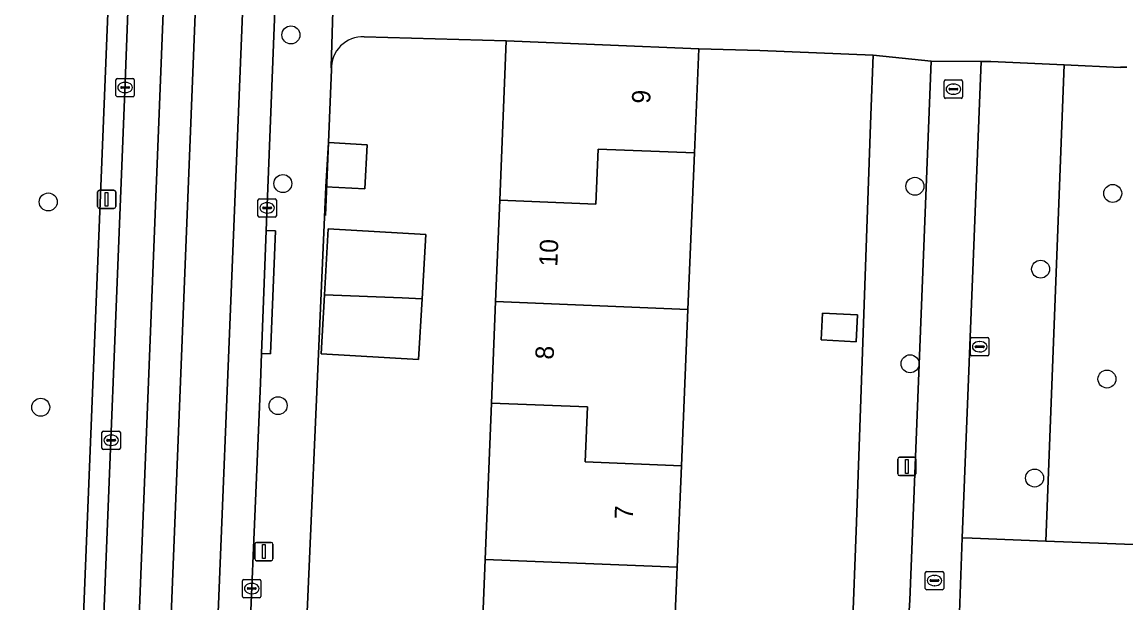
# Model space of a CAD drawing. Extents: x 160786 to 161429, y 386828 to 387485.
# Drawn here: x 160979.3 to 161039.4, y 387018.7 to 387050.4 of the extents above; entities that cross this region are included whole.
import ezdxf

# ---------------------------------------------------------------- set-up
doc = ezdxf.new("R2010")
doc.units = 0
for name, color, linetype in [('IMGEO_Boom', 7, 'Continuous'), ('IMGEO_Erf', 7, 'Continuous'), ('IMGEO_Groenvoorziening', 7, 'Continuous'), ('IMGEO_Kolk', 7, 'Continuous'), ('IMGEO_Lichtmast', 7, 'Continuous'), ('IMGEO_Muur', 7, 'Continuous'), ('IMGEO_Pand', 7, 'Continuous'), ('IMGEO_Pand_nummerreeks', 7, 'Continuous'), ('IMGEO_Parkeervlak_gesloten', 7, 'Continuous'), ('IMGEO_Rijbaan_lokaal_gesloten', 7, 'Continuous'), ('IMGEO_Rijbaan_lokaal_open', 7, 'Continuous'), ('IMGEO_Rioolput', 7, 'Continuous'), ('IMGEO_Voetpad_open', 7, 'Continuous')]:
    doc.layers.add(name, color=color, linetype=linetype)

msp = doc.modelspace()

# ---------------------------------------------------------------- linework, layer by layer
at = {"layer": 'IMGEO_Boom'}
for centre in [(160993.94, 387049.653), (160993.5, 387041.55), (161027.919, 387041.401), (161038.69, 387041.012), (160980.725, 387040.549), (161034.766, 387036.886), (161027.657, 387031.728), (161038.377, 387030.895), (160980.313, 387029.36), (160993.241, 387029.446), (161034.435, 387025.5)]:
    msp.add_circle(centre, 0.489, dxfattribs=at)
at = {"layer": 'IMGEO_Erf'}
for points in [[(161004.181, 387012.53), (161004.523, 387021.057), (161004.866, 387029.583), (161005.088, 387035.114), (161005.31, 387040.643), (161005.658, 387049.322), (160997.933, 387049.548)], [(161024.495, 387016.889), (161024.73, 387023.1), (161025.515, 387045.28), (161025.649, 387048.545), (161019.467, 387048.799), (161016.146, 387048.901), (161015.91, 387043.219), (161015.556, 387034.694), (161015.202, 387026.166), (161014.972, 387020.637), (161014.742, 387015.108)], [(160996.149, 387047.763), (160995.983, 387043.78), (160998.099, 387043.66), (160997.963, 387041.256), (160995.847, 387041.376), (160994.481, 387010.339), (160994.189, 387003.929), (160993.202, 386982.303), (160993.114, 386978.998), (160992.771, 386972.563), (161000, 386972.277), (161016.581, 386971.618), (161019.278, 386971.511), (161022.276, 386971.392), (161023.031, 386988.788)]]:
    msp.add_lwpolyline(points, dxfattribs=at)
for points in [[(161001.08, 387035.275), (161000.893, 387031.964), (160995.582, 387032.265), (160995.765, 387035.488), (160995.968, 387039.08), (161001.278, 387038.78)], [(161022.807, 387033.032), (161022.885, 387034.492), (161024.797, 387034.39), (161024.72, 387032.931)]]:
    msp.add_lwpolyline(points, close=True, dxfattribs=at)
msp.add_arc((160997.842, 387047.855), 1.695, 86.90949, 183.12262, dxfattribs=at)
at = {"layer": 'IMGEO_Groenvoorziening'}
for points in [[(160981.974, 387001.361), (160984.552, 387065.241), (160970.32, 387065.784), (160970.17, 387062.263), (160967.621, 387001.944)], [(161036.051, 387048.02), (161032.055, 387048.197), (161031.536, 387048.202), (161030.488, 387022.25), (161031.043, 387022.227), (161035.04, 387022.067)]]:
    msp.add_lwpolyline(points, close=True, dxfattribs=at)
msp.add_lwpolyline([(161039.462, 387047.894), (161039.293, 387047.898), (161039.123, 387047.886), (161039.112, 387047.885), (161036.051, 387048.02), (161035.04, 387022.067), (161040.297, 387021.856)], dxfattribs=at)
at = {"layer": 'IMGEO_Kolk'}
for p, q in [((160984.409, 387046.359), (160984.409, 387047.211)), ((160984.484, 387047.285), (160985.336, 387047.285)), ((160985.41, 387047.211), (160985.41, 387046.359)), ((160984.668, 387046.779), (160984.668, 387046.791)), ((160985.106, 387046.742), (160984.708, 387046.742)), ((160984.711, 387046.828), (160985.109, 387046.828)), ((160984.897, 387047.065), (160984.922, 387047.065)), ((160985.152, 387046.791), (160985.152, 387046.779)), ((160985.336, 387046.285), (160984.484, 387046.285)), ((160984.92, 387046.505), (160984.895, 387046.505)), ((160992.145, 387039.798), (160992.145, 387040.65)), ((160992.22, 387040.724), (160993.072, 387040.724)), ((160993.146, 387040.65), (160993.146, 387039.798)), ((160992.404, 387040.218), (160992.404, 387040.23)), ((160992.842, 387040.181), (160992.444, 387040.181)), ((160992.447, 387040.267), (160992.845, 387040.267)), ((160992.633, 387040.504), (160992.658, 387040.504)), ((160992.888, 387040.23), (160992.888, 387040.218)), ((160993.072, 387039.724), (160992.22, 387039.724)), ((160992.656, 387039.944), (160992.631, 387039.944)), ((161030.947, 387032.232), (161030.947, 387033.084)), ((161031.022, 387033.158), (161031.874, 387033.158)), ((161031.435, 387032.938), (161031.46, 387032.938)), ((161031.948, 387033.084), (161031.948, 387032.232)), ((161031.206, 387032.652), (161031.206, 387032.664)), ((161031.644, 387032.615), (161031.246, 387032.615)), ((161031.249, 387032.701), (161031.647, 387032.701)), ((161031.458, 387032.378), (161031.433, 387032.378)), ((161031.69, 387032.664), (161031.69, 387032.652)), ((161031.874, 387032.158), (161031.022, 387032.158)), ((160983.649, 387027.133), (160983.649, 387027.985)), ((160983.724, 387028.059), (160984.576, 387028.059)), ((160984.65, 387027.985), (160984.65, 387027.133)), ((160983.908, 387027.553), (160983.908, 387027.565)), ((160984.346, 387027.516), (160983.948, 387027.516)), ((160983.951, 387027.602), (160984.349, 387027.602)), ((160984.137, 387027.839), (160984.162, 387027.839)), ((160984.392, 387027.565), (160984.392, 387027.553)), ((160984.576, 387027.059), (160983.724, 387027.059)), ((160984.16, 387027.279), (160984.135, 387027.279)), ((160991.306, 387019.052), (160991.306, 387019.904)), ((160991.381, 387019.978), (160992.233, 387019.978)), ((160991.794, 387019.758), (160991.819, 387019.758)), ((160992.307, 387019.904), (160992.307, 387019.052)), ((160992.233, 387018.978), (160991.381, 387018.978)), ((160991.565, 387019.472), (160991.565, 387019.484)), ((160992.003, 387019.435), (160991.605, 387019.435)), ((160991.608, 387019.521), (160992.006, 387019.521)), ((160991.817, 387019.198), (160991.792, 387019.198)), ((160992.049, 387019.484), (160992.049, 387019.472))]:
    msp.add_line(p, q, dxfattribs=at)
for points in [[(160984.409, 387046.359), (160984.409, 387047.211)], [(160984.484, 387047.285), (160985.336, 387047.285)], [(160985.41, 387047.211), (160985.41, 387046.359)], [(160985.336, 387046.285), (160984.484, 387046.285)], [(160992.145, 387039.798), (160992.145, 387040.65)], [(160992.22, 387040.724), (160993.072, 387040.724)], [(160993.146, 387040.65), (160993.146, 387039.798)], [(160993.072, 387039.724), (160992.22, 387039.724)], [(161030.947, 387032.232), (161030.947, 387033.084)], [(161031.022, 387033.158), (161031.874, 387033.158)], [(161031.948, 387033.084), (161031.948, 387032.232)], [(161031.874, 387032.158), (161031.022, 387032.158)], [(160983.649, 387027.133), (160983.649, 387027.985)], [(160983.724, 387028.059), (160984.576, 387028.059)], [(160984.65, 387027.985), (160984.65, 387027.133)], [(160984.576, 387027.059), (160983.724, 387027.059)], [(160991.306, 387019.052), (160991.306, 387019.904)], [(160991.381, 387019.978), (160992.233, 387019.978)], [(160992.307, 387019.904), (160992.307, 387019.052)], [(160992.233, 387018.978), (160991.381, 387018.978)]]:
    msp.add_lwpolyline(points, dxfattribs=at)
for centre, radius, start, end in [((160984.486, 387047.209), 0.0765, 91.55205, 178.44795), ((160984.486, 387047.209), 0.0765, 91.55205, 178.44795), ((160985.334, 387047.209), 0.0765, 1.55205, 88.44795), ((160985.334, 387047.209), 0.0765, 1.55205, 88.44795), ((160984.708, 387046.788), 0.0403, 85.87752, 175.75265), ((160984.705, 387046.778), 0.0366, 178.93798, 274.71019), ((160985.109, 387046.785), 0.043, 264.86636, 352.45326), ((160985.113, 387046.79), 0.0386, 1.73085, 96.63898), ((160984.486, 387046.361), 0.0765, 181.55205, 268.44795), ((160984.486, 387046.361), 0.0765, 181.55205, 268.44795), ((160985.334, 387046.361), 0.0765, 271.55205, 358.44795), ((160985.334, 387046.361), 0.0765, 271.55205, 358.44795), ((160992.222, 387040.648), 0.0765, 91.55205, 178.44795), ((160992.222, 387040.648), 0.0765, 91.55205, 178.44795), ((160993.07, 387040.648), 0.0765, 1.55205, 88.44795), ((160993.07, 387040.648), 0.0765, 1.55205, 88.44795), ((160992.444, 387040.227), 0.0403, 85.87752, 175.75265), ((160992.441, 387040.217), 0.0366, 178.93798, 274.71019), ((160992.845, 387040.224), 0.043, 264.86636, 352.45326), ((160992.849, 387040.229), 0.0386, 1.73085, 96.63898), ((160992.222, 387039.8), 0.0765, 181.55205, 268.44795), ((160992.222, 387039.8), 0.0765, 181.55205, 268.44795), ((160993.07, 387039.8), 0.0765, 271.55205, 358.44795), ((160993.07, 387039.8), 0.0765, 271.55205, 358.44795), ((161031.024, 387033.082), 0.0765, 91.55205, 178.44795), ((161031.024, 387033.082), 0.0765, 91.55205, 178.44795), ((161031.872, 387033.082), 0.0765, 1.55205, 88.44795), ((161031.872, 387033.082), 0.0765, 1.55205, 88.44795), ((161031.024, 387032.234), 0.0765, 181.55205, 268.44795), ((161031.024, 387032.234), 0.0765, 181.55205, 268.44795), ((161031.246, 387032.661), 0.0403, 85.87752, 175.75265), ((161031.243, 387032.651), 0.0366, 178.93798, 274.71019), ((161031.647, 387032.658), 0.043, 264.86636, 352.45326), ((161031.651, 387032.663), 0.0386, 1.73085, 96.63898), ((161031.872, 387032.234), 0.0765, 271.55205, 358.44795), ((161031.872, 387032.234), 0.0765, 271.55205, 358.44795), ((160983.726, 387027.983), 0.0765, 91.55205, 178.44795), ((160983.726, 387027.983), 0.0765, 91.55205, 178.44795), ((160984.574, 387027.983), 0.0765, 1.55205, 88.44795), ((160984.574, 387027.983), 0.0765, 1.55205, 88.44795), ((160983.948, 387027.562), 0.0403, 85.87752, 175.75265), ((160983.945, 387027.552), 0.0366, 178.93798, 274.71019), ((160984.349, 387027.559), 0.043, 264.86636, 352.45326), ((160984.353, 387027.564), 0.0386, 1.73085, 96.63898), ((160983.726, 387027.135), 0.0765, 181.55205, 268.44795), ((160983.726, 387027.135), 0.0765, 181.55205, 268.44795), ((160984.574, 387027.135), 0.0765, 271.55205, 358.44795), ((160984.574, 387027.135), 0.0765, 271.55205, 358.44795), ((160991.383, 387019.902), 0.0765, 91.55205, 178.44795), ((160991.383, 387019.902), 0.0765, 91.55205, 178.44795), ((160992.231, 387019.902), 0.0765, 1.55205, 88.44795), ((160992.231, 387019.902), 0.0765, 1.55205, 88.44795), ((160991.383, 387019.054), 0.0765, 181.55205, 268.44795), ((160991.383, 387019.054), 0.0765, 181.55205, 268.44795), ((160991.605, 387019.481), 0.0403, 85.87752, 175.75265), ((160991.602, 387019.471), 0.0366, 178.93798, 274.71019), ((160992.006, 387019.478), 0.043, 264.86636, 352.45326), ((160992.01, 387019.483), 0.0386, 1.73085, 96.63898), ((160992.231, 387019.054), 0.0765, 271.55205, 358.44795), ((160992.231, 387019.054), 0.0765, 271.55205, 358.44795)]:
    msp.add_arc(centre, radius, start, end, dxfattribs=at)
for centre, major_axis, ratio, start_param, end_param in [((160984.896, 387046.785), (-0.387, 0.002), 0.722429, 4.712389, 7.853982), ((160984.921, 387046.785), (-0.39, 0.002), 0.717154, 1.570796, 4.712389), ((160992.632, 387040.224), (-0.387, 0.002), 0.722429, 4.712389, 7.853982), ((160992.657, 387040.224), (-0.39, 0.002), 0.717154, 1.570796, 4.712389), ((161031.434, 387032.658), (-0.387, 0.002), 0.722429, 4.712389, 7.853982), ((161031.459, 387032.658), (-0.39, 0.002), 0.717154, 1.570796, 4.712389), ((160984.136, 387027.559), (-0.387, 0.002), 0.722429, 4.712389, 7.853982), ((160984.161, 387027.559), (-0.39, 0.002), 0.717154, 1.570796, 4.712389), ((160991.793, 387019.478), (-0.387, 0.002), 0.722429, 4.712389, 7.853982), ((160991.818, 387019.478), (-0.39, 0.002), 0.717154, 1.570796, 4.712389)]:
    msp.add_ellipse(centre, major_axis=major_axis, ratio=ratio, start_param=start_param, end_param=end_param, dxfattribs=at)
at = {"layer": 'IMGEO_Lichtmast'}
for p, q in [((160983.506, 387041.192), (160984.296, 387041.192)), ((160984.296, 387041.192), (160983.506, 387041.192)), ((160983.406, 387040.292), (160983.406, 387041.092)), ((160983.406, 387041.092), (160983.406, 387040.292)), ((160984.396, 387041.092), (160984.396, 387040.292)), ((160984.396, 387040.292), (160984.396, 387041.092)), ((160984.296, 387040.192), (160983.506, 387040.192)), ((160983.506, 387040.192), (160984.296, 387040.192)), ((161026.987, 387025.731), (161026.987, 387026.531)), ((161026.987, 387026.531), (161026.987, 387025.731)), ((161027.087, 387026.631), (161027.877, 387026.631)), ((161027.877, 387026.631), (161027.087, 387026.631)), ((161027.977, 387026.531), (161027.977, 387025.731)), ((161027.977, 387025.731), (161027.977, 387026.531)), ((161027.877, 387025.631), (161027.087, 387025.631)), ((161027.087, 387025.631), (161027.877, 387025.631)), ((160992.072, 387021.995), (160992.862, 387021.995)), ((160992.862, 387021.995), (160992.072, 387021.995)), ((160991.972, 387021.095), (160991.972, 387021.895)), ((160991.972, 387021.895), (160991.972, 387021.095)), ((160992.962, 387021.895), (160992.962, 387021.095)), ((160992.962, 387021.095), (160992.962, 387021.895)), ((160992.862, 387020.995), (160992.072, 387020.995)), ((160992.072, 387020.995), (160992.862, 387020.995))]:
    msp.add_line(p, q, dxfattribs=at)
for points in [[(160983.826, 387041.067), (160983.976, 387041.067), (160983.976, 387040.317), (160983.826, 387040.317), (160983.826, 387041.067)], [(161027.407, 387026.506), (161027.557, 387026.506), (161027.557, 387025.756), (161027.407, 387025.756), (161027.407, 387026.506)], [(160992.392, 387021.87), (160992.542, 387021.87), (160992.542, 387021.12), (160992.392, 387021.12), (160992.392, 387021.87)]]:
    msp.add_lwpolyline(points, dxfattribs=at)
for centre, start, end in [((160983.506, 387041.092), 90, 180), ((160983.506, 387041.092), 90, 180), ((160984.296, 387041.092), 0, 90), ((160984.296, 387041.092), 360, 90), ((160983.506, 387040.292), 180, 270), ((160983.506, 387040.292), 180, 270), ((160984.296, 387040.292), 270, 0), ((160984.296, 387040.292), 270, 0), ((161027.087, 387026.531), 90, 180), ((161027.087, 387026.531), 90, 180), ((161027.877, 387026.531), 0, 90), ((161027.877, 387026.531), 360, 90), ((161027.087, 387025.731), 180, 270), ((161027.087, 387025.731), 180, 270), ((161027.877, 387025.731), 270, 0), ((161027.877, 387025.731), 270, 0), ((160992.072, 387021.895), 90, 180), ((160992.072, 387021.895), 90, 180), ((160992.862, 387021.895), 0, 90), ((160992.862, 387021.895), 360, 90), ((160992.072, 387021.095), 180, 270), ((160992.072, 387021.095), 180, 270), ((160992.862, 387021.095), 270, 0), ((160992.862, 387021.095), 270, 0)]:
    msp.add_arc(centre, 0.1, start, end, dxfattribs=at)
at = {"layer": 'IMGEO_Muur'}
for points in [[(161005.658, 387049.322), (160997.933, 387049.548)], [(161016.146, 387048.901), (161019.467, 387048.799)], [(160996.149, 387047.763), (160995.826, 387039.807)], [(161025.515, 387045.28), (161024.73, 387023.1)]]:
    msp.add_lwpolyline(points, dxfattribs=at)
msp.add_arc((160997.842, 387047.855), 1.695, 86.90949, 183.12262, dxfattribs=at)
at = {"layer": 'IMGEO_Pand'}
for points in [[(161005.658, 387049.322), (161005.31, 387040.643), (161010.542, 387040.433), (161010.666, 387043.43), (161015.91, 387043.219), (161016.146, 387048.901)], [(160995.983, 387043.78), (160995.847, 387041.376), (160997.963, 387041.256), (160998.099, 387043.66)], [(161015.556, 387034.694), (161015.91, 387043.219), (161010.666, 387043.43), (161010.542, 387040.433), (161005.31, 387040.643), (161005.088, 387035.114)], [(161001.08, 387035.275), (161001.278, 387038.78), (160995.968, 387039.08), (160995.765, 387035.488), (161000, 387035.318)], [(161000, 387035.318), (160995.765, 387035.488), (160995.582, 387032.265), (161000.893, 387031.964), (161001.08, 387035.275)], [(161005.088, 387035.114), (161004.866, 387029.583), (161010.082, 387029.374), (161009.958, 387026.377), (161015.202, 387026.166), (161015.556, 387034.694)], [(161022.807, 387033.032), (161024.72, 387032.931), (161024.797, 387034.39), (161022.885, 387034.492)], [(161014.972, 387020.637), (161015.202, 387026.166), (161009.958, 387026.377), (161010.082, 387029.374), (161004.866, 387029.583), (161004.523, 387021.057)], [(161004.523, 387021.057), (161004.181, 387012.53), (161009.374, 387012.321), (161009.494, 387015.318), (161014.742, 387015.108), (161014.972, 387020.637)]]:
    msp.add_lwpolyline(points, close=True, dxfattribs=at)
at = {"layer": 'IMGEO_Parkeervlak_gesloten'}
msp.add_lwpolyline([(160987.402, 387061.388), (160985.457, 387061.463), (160984.903, 387046.598), (160983.575, 387013.498), (160983.337, 387007.515), (160985.264, 387007.433)], close=True, dxfattribs=at)
at = {"layer": 'IMGEO_Rijbaan_lokaal_gesloten'}
for points in [[(160987.959, 386958.658), (160987.876, 386966.266), (160992.785, 387087.527), (160990.199, 387087.638), (160983.902, 386929.785), (160982.208, 386929.85), (160982.189, 386929.378), (160980.231, 386931.159), (160980.175, 386929.863), (160980.09, 386927.898), (160979.942, 386922.265), (160979.941, 386922.229), (160981.745, 386922.17)], [(160984.712, 386993.626), (160984.531, 386988.762), (160983.262, 386956.829), (160983.251, 386956.562), (160982.208, 386929.85), (160983.902, 386929.785), (160990.199, 387087.638)], [(160990.199, 387087.638), (160988.543, 387087.729), (160987.873, 387072.513), (160987.851, 387071.95), (160987.646, 387065.948), (160987.638, 387065.795), (160987.402, 387061.388), (160985.264, 387007.433), (160985.059, 387000.493)], [(160992.274, 387030.665), (160992.337, 387032.289), (160992.597, 387038.997), (160993.259, 387056.065), (160994.21, 387079.435), (160994.515, 387085.035), (160994.612, 387087.501), (160992.785, 387087.527), (160987.876, 386966.266), (160987.959, 386958.658)], [(160987.64, 386919.555), (160987.637, 386920.517), (160988.491, 386941.272), (160989.174, 386959.126), (160989.425, 386964.144), (160989.53, 386967.133), (160989.72, 386972.632), (160989.974, 386978.34), (160990.002, 386979.005), (160990.152, 386982.628), (160990.167, 386982.998), (160990.497, 386990.405), (160990.992, 387000), (160991.155, 387003.893), (160991.434, 387010.584), (160992.274, 387030.665)]]:
    msp.add_lwpolyline(points, dxfattribs=at)
at = {"layer": 'IMGEO_Rijbaan_lokaal_open'}
msp.add_lwpolyline([(161030.281, 387016.134), (161030.488, 387022.25), (161031.536, 387048.202), (161028.797, 387048.228), (161027.643, 387018.839), (161026.468, 387000), (161025.273, 386971.165), (161028.51, 386971.1), (161029.367, 386988.825), (161029.414, 386990.476)], close=True, dxfattribs=at)
at = {"layer": 'IMGEO_Rioolput'}
for p, q in [((161029.591, 387047.196), (161030.443, 387047.196)), ((161029.516, 387046.27), (161029.516, 387047.122)), ((161029.775, 387046.69), (161029.775, 387046.702)), ((161030.213, 387046.653), (161029.815, 387046.653)), ((161029.818, 387046.739), (161030.216, 387046.739)), ((161030.004, 387046.976), (161030.029, 387046.976)), ((161030.259, 387046.702), (161030.259, 387046.69)), ((161030.517, 387047.122), (161030.517, 387046.27)), ((161030.443, 387046.196), (161029.591, 387046.196)), ((161030.027, 387046.416), (161030.002, 387046.416)), ((161028.485, 387019.487), (161028.485, 387020.339)), ((161028.56, 387020.413), (161029.412, 387020.413)), ((161028.973, 387020.193), (161028.998, 387020.193)), ((161029.486, 387020.339), (161029.486, 387019.487)), ((161028.744, 387019.907), (161028.744, 387019.919)), ((161029.182, 387019.87), (161028.784, 387019.87)), ((161028.787, 387019.956), (161029.185, 387019.956)), ((161028.996, 387019.633), (161028.971, 387019.633)), ((161029.228, 387019.919), (161029.228, 387019.907)), ((161029.412, 387019.413), (161028.56, 387019.413))]:
    msp.add_line(p, q, dxfattribs=at)
for points in [[(161029.591, 387047.196), (161030.443, 387047.196)], [(161029.516, 387046.27), (161029.516, 387047.122)], [(161030.517, 387047.122), (161030.517, 387046.27)], [(161030.443, 387046.196), (161029.591, 387046.196)], [(161028.485, 387019.487), (161028.485, 387020.339)], [(161028.56, 387020.413), (161029.412, 387020.413)], [(161029.486, 387020.339), (161029.486, 387019.487)], [(161029.412, 387019.413), (161028.56, 387019.413)]]:
    msp.add_lwpolyline(points, dxfattribs=at)
for centre, radius, start, end in [((161029.593, 387047.12), 0.0765, 91.55205, 178.44795), ((161029.593, 387047.12), 0.0765, 91.55205, 178.44795), ((161030.441, 387047.12), 0.0765, 1.55205, 88.44795), ((161030.441, 387047.12), 0.0765, 1.55205, 88.44795), ((161029.815, 387046.699), 0.0403, 85.87752, 175.75265), ((161029.812, 387046.689), 0.0366, 178.93798, 274.71019), ((161030.216, 387046.696), 0.043, 264.86636, 352.45326), ((161030.22, 387046.701), 0.0386, 1.73085, 96.63898), ((161029.593, 387046.272), 0.0765, 181.55205, 268.44795), ((161029.593, 387046.272), 0.0765, 181.55205, 268.44795), ((161030.441, 387046.272), 0.0765, 271.55205, 358.44795), ((161030.441, 387046.272), 0.0765, 271.55205, 358.44795), ((161028.562, 387020.337), 0.0765, 91.55205, 178.44795), ((161028.562, 387020.337), 0.0765, 91.55205, 178.44795), ((161029.41, 387020.337), 0.0765, 1.55205, 88.44795), ((161029.41, 387020.337), 0.0765, 1.55205, 88.44795), ((161028.784, 387019.916), 0.0403, 85.87752, 175.75265), ((161028.781, 387019.906), 0.0366, 178.93798, 274.71019), ((161029.185, 387019.913), 0.043, 264.86636, 352.45326), ((161029.189, 387019.918), 0.0386, 1.73085, 96.63898), ((161028.562, 387019.489), 0.0765, 181.55205, 268.44795), ((161028.562, 387019.489), 0.0765, 181.55205, 268.44795), ((161029.41, 387019.489), 0.0765, 271.55205, 358.44795), ((161029.41, 387019.489), 0.0765, 271.55205, 358.44795)]:
    msp.add_arc(centre, radius, start, end, dxfattribs=at)
for centre, major_axis, ratio, start_param, end_param in [((161030.003, 387046.696), (-0.387, 0.002), 0.722429, 4.712389, 7.853982), ((161030.028, 387046.696), (-0.39, 0.002), 0.717154, 1.570796, 4.712389), ((161028.972, 387019.913), (-0.387, 0.002), 0.722429, 4.712389, 7.853982), ((161028.997, 387019.913), (-0.39, 0.002), 0.717154, 1.570796, 4.712389)]:
    msp.add_ellipse(centre, major_axis=major_axis, ratio=ratio, start_param=start_param, end_param=end_param, dxfattribs=at)
at = {"layer": 'IMGEO_Voetpad_open'}
for points in [[(160987.437, 387065.126), (160984.552, 387065.241), (160981.974, 387001.361), (160981.706, 386994.318), (160979.113, 386994.416)], [(160983.17, 387003.309), (160983.337, 387007.515), (160983.575, 387013.498), (160984.903, 387046.598), (160985.457, 387061.463)], [(160993.259, 387056.065), (160992.597, 387038.997), (160993.096, 387038.978), (160992.836, 387032.27), (160992.337, 387032.289), (160992.274, 387030.665), (160991.434, 387010.584)], [(160994.481, 387010.339), (160995.847, 387041.376), (160995.983, 387043.78), (160996.149, 387047.763), (160996.129, 387047.914), (160996.331, 387054.633)], [(161043.302, 387050.776), (161036.645, 387051.029), (161000, 387052.509), (160998.235, 387052.578), (160998.132, 387052.589), (160997.949, 387052.622), (160997.77, 387052.671), (160997.596, 387052.736), (160997.428, 387052.816), (160997.269, 387052.911), (160997.118, 387053.019), (160996.978, 387053.141), (160996.849, 387053.274), (160996.733, 387053.419), (160996.63, 387053.574), (160996.541, 387053.737), (160996.467, 387053.907), (160996.409, 387054.083), (160996.367, 387054.264), (160996.341, 387054.448), (160996.331, 387054.633), (160996.129, 387047.914), (160996.149, 387047.763)], [(160997.933, 387049.548), (161005.658, 387049.322), (161016.146, 387048.901), (161019.467, 387048.799), (161025.649, 387048.545), (161028.797, 387048.228), (161031.536, 387048.202), (161032.055, 387048.197), (161036.051, 387048.02), (161039.112, 387047.885), (161039.123, 387047.886), (161039.293, 387047.898), (161039.462, 387047.894)]]:
    msp.add_lwpolyline(points, dxfattribs=at)
for points in [[(161028.797, 387048.228), (161025.649, 387048.545), (161025.515, 387045.28), (161024.73, 387023.1), (161024.495, 387016.889), (161023.284, 386994.966), (161023.031, 386988.788), (161022.276, 386971.392), (161025.273, 386971.165), (161026.468, 387000), (161027.643, 387018.839)], [(160992.597, 387038.997), (160992.337, 387032.289), (160992.836, 387032.27), (160993.096, 387038.978)], [(161088.605, 387019.918), (161083.257, 387020.133), (161082.258, 387020.173), (161070.491, 387020.645), (161069.492, 387020.685), (161059.285, 387021.094), (161058.286, 387021.134), (161046.541, 387021.605), (161045.542, 387021.645), (161040.297, 387021.856), (161035.04, 387022.067), (161031.043, 387022.227), (161030.488, 387022.25), (161030.281, 387016.134), (161030.788, 387016.117), (161040.103, 387015.882), (161052.204, 387015.396), (161064.155, 387014.915), (161076.105, 387014.435), (161088.206, 387013.949), (161088.679, 387013.929)]]:
    msp.add_lwpolyline(points, close=True, dxfattribs=at)
msp.add_arc((160997.842, 387047.855), 1.695, 86.90949, 183.12262, dxfattribs=at)

# ---------------------------------------------------------------- texts
at = {"layer": 'IMGEO_Pand_nummerreeks'}
for s, rotation, p in [('9', 87.62171, (161013.499, 387045.89)), ('10', 87.70113, (161008.446, 387037.015)), ('8', 87.70113, (161008.243, 387031.946)), ('7', 87.62171, (161012.557, 387023.232))]:
    msp.add_text(s, height=1, rotation=rotation, dxfattribs=at).set_placement(p)

doc.saveas('drawing.dxf')
